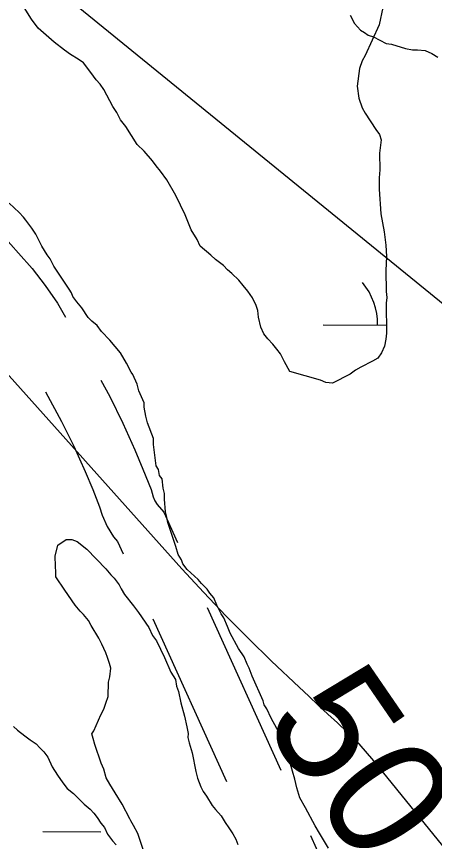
# Model space of a CAD drawing. Extents: x 3172231 to 3210228, y 940198 to 965780.
# Drawn here: x 3189024.8 to 3189256.2, y 949299.4 to 949756.6 of the extents above; entities that cross this region are included whole.
import ezdxf

# ---------------------------------------------------------------- set-up
doc = ezdxf.new("R2010")
doc.units = 0
for name, color, linetype in [('V-RIVR-RANG', 7, 'Continuous'), ('V-ROAD-CNTR', 7, 'Continuous'), ('V-SITE-VEGE', 7, 'Continuous'), ('V-TOPO-MINR', 7, 'Continuous'), ('V-WETL-SWMP', 7, 'Continuous')]:
    doc.layers.add(name, color=color, linetype=linetype)

msp = doc.modelspace()

# ---------------------------------------------------------------- linework, layer by layer
at = {"layer": 'V-ROAD-CNTR'}
for p, q in [((3189130.328, 949429.098), (3189171.207, 949338.906)), ((3189100.254, 949422.781), (3189141.128, 949332.599)), ((3189187.558, 949302.83), (3189228.437, 949212.639))]:
    msp.add_line(p, q, dxfattribs=at)
for points in [[(3188990.564, 949668.66), (3188993.929, 949664.539), (3189001.673, 949654.151), (3189009.394, 949644.45), (3189017.414, 949634.995), (3189025.944, 949625.558), (3189033.524, 949616.962), (3189040.795, 949607.582), (3189047.456, 949597.761), (3189052.033, 949590.001)], [(3189071.537, 949555.082), (3189076.445, 949545.959), (3189083.627, 949531.287), (3189090.331, 949516.512), (3189094.866, 949505.849), (3189099.31, 949494.551), (3189100.472, 949490.468), (3189101.481, 949488.2), (3189102.791, 949486.123), (3189106.407, 949481.875), (3189113.977, 949465.174)], [(3189040.925, 949548.661), (3189049.753, 949532.253), (3189056.489, 949518.491), (3189062.865, 949504.442), (3189067.098, 949494.487), (3189070.856, 949484.931), (3189072.2, 949480.212), (3189074.951, 949474.03), (3189078.557, 949468.309), (3189080.827, 949465.643), (3189083.904, 949458.853)]]:
    msp.add_lwpolyline(points, dxfattribs=at)
at = {"layer": 'V-SITE-VEGE'}
for p, q in [((3189209.466, 949757.288), (3189211.991, 949752.756)), ((3189211.991, 949752.756), (3189215.339, 949749.061)), ((3189215.339, 949749.061), (3189217.42, 949747.838)), ((3189217.42, 949747.838), (3189219.507, 949746.202)), ((3189219.507, 949746.202), (3189222.411, 949745.401)), ((3189222.411, 949745.401), (3189229.485, 949741.739)), ((3189229.485, 949741.739), (3189232.387, 949741.352)), ((3189232.387, 949741.352), (3189240.278, 949738.944)), ((3189240.278, 949738.944), (3189244.011, 949738.149)), ((3189244.011, 949738.149), (3189246.909, 949738.176)), ((3189246.909, 949738.176), (3189251.052, 949737.801)), ((3189251.052, 949737.801), (3189254.794, 949736.179)), ((3189254.794, 949736.179), (3189258.126, 949734.141)), ((3189026.231, 949647.92), (3189020.8, 949653.251)), ((3189028.74, 949645.461), (3189026.231, 949647.92)), ((3189029.998, 949643.816), (3189028.74, 949645.461)), ((3189033.352, 949639.292), (3189029.998, 949643.816)), ((3189035.453, 949635.999), (3189033.352, 949639.292)), ((3189038.826, 949629.407), (3189035.453, 949635.999)), ((3189041.769, 949624.465), (3189038.826, 949629.407)), ((3189043.447, 949622.411), (3189041.769, 949624.465)), ((3189045.556, 949618.29), (3189043.447, 949622.411)), ((3189053.955, 949605.531), (3189045.556, 949618.29)), ((3189055.217, 949603.475), (3189053.955, 949605.531)), ((3189056.064, 949601.412), (3189055.217, 949603.475)), ((3189058.162, 949598.531), (3189056.064, 949601.412)), ((3189061.09, 949595.248), (3189058.162, 949598.531)), ((3189064.453, 949589.897), (3189061.09, 949595.248)), ((3189066.542, 949587.847), (3189064.453, 949589.897)), ((3189069.465, 949585.389), (3189066.542, 949587.847)), ((3189071.977, 949582.1), (3189069.465, 949585.389)), ((3189076.579, 949577.174), (3189071.977, 949582.1)), ((3189082.443, 949570.191), (3189076.579, 949577.174)), ((3189085.808, 949564.424), (3189082.443, 949570.191)), ((3189088.339, 949559.48), (3189085.808, 949564.424)), ((3189089.179, 949558.243), (3189088.339, 949559.48)), ((3189091.714, 949552.885), (3189089.179, 949558.243)), ((3189092.574, 949549.168), (3189091.714, 949552.885)), ((3189095.536, 949542.569), (3189092.574, 949549.168)), ((3189095.558, 949540.085), (3189095.536, 949542.569)), ((3189096.431, 949535.127), (3189095.558, 949540.085)), ((3189097.295, 949531.408), (3189096.431, 949535.127)), ((3189100.688, 949522.745), (3189097.295, 949531.408)), ((3189100.719, 949519.431), (3189100.688, 949522.745)), ((3189102.147, 949507.663), (3189100.719, 949519.431)), ((3189103.418, 949505.654), (3189102.147, 949507.663)), ((3189104.076, 949502.336), (3189103.418, 949505.654)), ((3189105.499, 949500.469), (3189104.076, 949502.336)), ((3189106.111, 949495.318), (3189105.499, 949500.469)), ((3189106.775, 949492.367), (3189106.111, 949495.318)), ((3189106.697, 949489.067), (3189106.775, 949492.367)), ((3189107.267, 949482.082), (3189106.697, 949489.067)), ((3189107.948, 949479.866), (3189107.267, 949482.082)), ((3189108.596, 949476.181), (3189107.948, 949479.866)), ((3189113.052, 949462.869), (3189108.596, 949476.181)), ((3189047.766, 949463.668), (3189052.243, 949466.865)), ((3189052.243, 949466.865), (3189055.544, 949466.789)), ((3189055.544, 949466.789), (3189058.45, 949465.62)), ((3189058.45, 949465.62), (3189063.857, 949461.456)), ((3189046.152, 949457.471), (3189047.766, 949463.668)), ((3189063.857, 949461.456), (3189074.24, 949450.573)), ((3189114.416, 949458.433), (3189113.052, 949462.869)), ((3189046.39, 949451.962), (3189046.152, 949457.471)), ((3189116.181, 949455.458), (3189114.416, 949458.433)), ((3189046.678, 949448.652), (3189046.39, 949451.962)), ((3189116.863, 949453.24), (3189116.181, 949455.458)), ((3189119.36, 949450.245), (3189116.863, 949453.24)), ((3189046.619, 949446.086), (3189046.678, 949448.652)), ((3189074.24, 949450.573), (3189077.097, 949447.204)), ((3189125.465, 949444.597), (3189119.36, 949450.245)), ((3189051.579, 949438.631), (3189046.619, 949446.086)), ((3189077.097, 949447.204), (3189078.887, 949445.326)), ((3189078.887, 949445.326), (3189081.734, 949441.591)), ((3189127.247, 949442.357), (3189125.465, 949444.597)), ((3189057.256, 949430.427), (3189051.579, 949438.631)), ((3189081.734, 949441.591), (3189082.783, 949439.364)), ((3189082.783, 949439.364), (3189084.546, 949436.389)), ((3189130.479, 949439.344), (3189127.247, 949442.357)), ((3189131.894, 949437.112), (3189130.479, 949439.344)), ((3189084.546, 949436.389), (3189089.535, 949430.036)), ((3189134.034, 949434.492), (3189131.894, 949437.112)), ((3189135.771, 949430.417), (3189134.034, 949434.492)), ((3189060.113, 949427.056), (3189057.256, 949430.427)), ((3189089.535, 949430.036), (3189092.382, 949426.298)), ((3189136.819, 949428.191), (3189135.771, 949430.417)), ((3189061.903, 949425.18), (3189060.113, 949427.056)), ((3189064.758, 949421.811), (3189061.903, 949425.18)), ((3189092.382, 949426.298), (3189098.059, 949418.094)), ((3189138.226, 949425.588), (3189136.819, 949428.191)), ((3189139.643, 949423.353), (3189138.226, 949425.588)), ((3189066.165, 949419.21), (3189064.758, 949421.811)), ((3189141.73, 949418.534), (3189139.643, 949423.353)), ((3189070.403, 949412.14), (3189066.165, 949419.21)), ((3189098.059, 949418.094), (3189100.156, 949413.642)), ((3189143.111, 949414.834), (3189141.73, 949418.534)), ((3189072.16, 949408.796), (3189070.403, 949412.14)), ((3189100.156, 949413.642), (3189102.288, 949410.658)), ((3189147.678, 949406.287), (3189143.111, 949414.834)), ((3189074.247, 949403.977), (3189072.16, 949408.796)), ((3189102.288, 949410.658), (3189106.841, 949401.376)), ((3189150.875, 949401.81), (3189147.678, 949406.287)), ((3189075.287, 949401.384), (3189074.247, 949403.977)), ((3189152.615, 949397.733), (3189150.875, 949401.81)), ((3189076.309, 949398.058), (3189075.287, 949401.384)), ((3189076.983, 949395.476), (3189076.309, 949398.058)), ((3189106.841, 949401.376), (3189110.316, 949393.223)), ((3189153.662, 949395.509), (3189152.615, 949397.733)), ((3189076.504, 949390.716), (3189076.983, 949395.476)), ((3189110.316, 949393.223), (3189112.788, 949389.129)), ((3189155.392, 949391.064), (3189153.662, 949395.509)), ((3189075.701, 949387.802), (3189076.504, 949390.716)), ((3189112.788, 949389.129), (3189113.435, 949385.447)), ((3189161.307, 949377.351), (3189155.392, 949391.064)), ((3189075.51, 949379.733), (3189075.701, 949387.802)), ((3189113.435, 949385.447), (3189114.465, 949382.487)), ((3189074.324, 949376.092), (3189075.51, 949379.733)), ((3189114.465, 949382.487), (3189115.784, 949376.218)), ((3189073.147, 949372.819), (3189074.324, 949376.092)), ((3189115.784, 949376.218), (3189117.812, 949368.833)), ((3189161.989, 949375.133), (3189161.307, 949377.351)), ((3189163.404, 949372.899), (3189161.989, 949375.133)), ((3189067.73, 949360.838), (3189071.603, 949369.552)), ((3189071.603, 949369.552), (3189073.147, 949372.819)), ((3189165.85, 949367.705), (3189163.404, 949372.899)), ((3189117.812, 949368.833), (3189119.143, 949362.931)), ((3189169.022, 949362.126), (3189165.85, 949367.705)), ((3189066.585, 949359.03), (3189067.73, 949360.838)), ((3189119.143, 949362.931), (3189119.79, 949359.249)), ((3189170.777, 949358.784), (3189169.022, 949362.126)), ((3189067.259, 949356.445), (3189066.585, 949359.03)), ((3189068.283, 949353.119), (3189067.259, 949356.445)), ((3189119.79, 949359.249), (3189119.739, 949357.047)), ((3189119.739, 949357.047), (3189120.402, 949354.096)), ((3189173.896, 949351.006), (3189170.777, 949358.784)), ((3189071.707, 949342.766), (3189068.283, 949353.119)), ((3189120.402, 949354.096), (3189122.108, 949348.552)), ((3189122.108, 949348.552), (3189124.066, 949338.234)), ((3189174.926, 949348.046), (3189173.896, 949351.006)), ((3189177.638, 949338.443), (3189174.926, 949348.046)), ((3189073.096, 949339.432), (3189071.707, 949342.766)), ((3189074.451, 949334.632), (3189073.096, 949339.432)), ((3189124.066, 949338.234), (3189125.08, 949334.542)), ((3189179, 949334.007), (3189177.638, 949338.443)), ((3189076.573, 949331.279), (3189074.451, 949334.632)), ((3189125.08, 949334.542), (3189126.8, 949329.733)), ((3189179.987, 949329.217), (3189179, 949334.007)), ((3189079.395, 949326.444), (3189076.573, 949331.279)), ((3189126.8, 949329.733), (3189128.207, 949327.132)), ((3189181.693, 949323.673), (3189179.987, 949329.217)), ((3189083.282, 949320.116), (3189079.395, 949326.444)), ((3189128.207, 949327.132), (3189129.981, 949324.521)), ((3189129.981, 949324.521), (3189133.159, 949319.309)), ((3189087.493, 949311.944), (3189083.282, 949320.116)), ((3189133.159, 949319.309), (3189134.941, 949317.066)), ((3189184.863, 949318.094), (3189181.693, 949323.673)), ((3189134.941, 949317.066), (3189138.165, 949313.689)), ((3189190.131, 949308.065), (3189184.863, 949318.094)), ((3189088.2, 949310.828), (3189087.493, 949311.944)), ((3189089.607, 949308.227), (3189088.2, 949310.828)), ((3189138.165, 949313.689), (3189140.278, 949309.97)), ((3189092.07, 949303.764), (3189089.607, 949308.227)), ((3189140.278, 949309.97), (3189142.41, 949306.986)), ((3189142.41, 949306.986), (3189144.534, 949303.633)), ((3189192.605, 949303.971), (3189190.131, 949308.065)), ((3189096.177, 949291.194), (3189092.07, 949303.764)), ((3189144.534, 949303.633), (3189146.297, 949300.653)), ((3189197.546, 949295.783), (3189192.605, 949303.971)), ((3189146.297, 949300.653), (3189147.327, 949297.696))]:
    msp.add_line(p, q, dxfattribs=at)
at = {"layer": 'V-TOPO-MINR'}
for points in [[(3188350.65, 950314.427), (3188360.348, 950298.59), (3188371.754, 950283.624), (3189116.452, 949450.524), (3189128.481, 949437.392), (3189140.717, 949424.462), (3189153.265, 949411.833), (3189166.02, 949399.405), (3189181.307, 949384.869), (3189186.593, 949379.879), (3189191.902, 949374.915), (3189197.246, 949369.99), (3189202.615, 949365.09), (3189207.88, 949360.094), (3189212.983, 949354.946), (3189217.845, 949349.568), (3189222.546, 949344.038), (3189258.278, 949299.984), (3189261.644, 949295.826), (3189265.004, 949291.662), (3189268.356, 949287.492), (3189271.701, 949283.317), (3190177.18, 948464.824)], [(3188492.239, 950223.658), (3189310.522, 949557.144), (3189317.728, 949552.777), (3189324.779, 949548.173), (3189331.7, 949543.389), (3189338.426, 949538.333), (3189345.021, 949533.097), (3189423.87, 949467.895), (3189445.344, 949449.186), (3189466.133, 949429.782), (3189485.897, 949409.333), (3189504.976, 949388.189), (3189555.876, 949328.772), (3189599.459, 949277.045), (3189642.466, 949224.851), (3189684.61, 949171.958), (3189726.179, 949118.6), (3190220.44, 948473.312)]]:
    msp.add_lwpolyline(points, dxfattribs=at)
at = {"layer": 'V-WETL-SWMP'}
for p, q in [((3189194.688, 949585.839), (3189229.667, 949585.601)), ((3189039.458, 949304.956), (3189071.457, 949304.738))]:
    msp.add_line(p, q, dxfattribs=at)
for points in [[(3189227.603, 949761.554), (3189225.622, 949752.013), (3189217.914, 949734.964), (3189216.285, 949732.051), (3189214.668, 949727.895), (3189213.518, 949717.947), (3189214.408, 949711.33), (3189216.115, 949705.964), (3189217.798, 949703.081), (3189223.679, 949694.027), (3189225.776, 949691.148), (3189226.631, 949688.257), (3189225.873, 949680.797), (3189225.958, 949671.689), (3189225.587, 949667.131), (3189225.645, 949660.92), (3189226.6, 949647.266), (3189228.349, 949637.345), (3189229.247, 949629.9), (3189229.719, 949623.693), (3189229.378, 949615.823), (3189229.487, 949604.231), (3189229.931, 949600.922), (3189229.572, 949597.811), (3189229.703, 949581.046), (3189229.32, 949577.73), (3189228.527, 949573.996), (3189226.905, 949570.254), (3189224.862, 949567.336), (3189221.98, 949565.653), (3189215.386, 949562.279), (3189212.504, 949560.596), (3189209.625, 949558.499), (3189199.735, 949553.438), (3189196.005, 949553.817), (3189193.095, 949555.032), (3189176.074, 949559.842), (3189173.125, 949565.197), (3189171.013, 949569.732), (3189168.919, 949572.197), (3189166.822, 949575.076), (3189163.897, 949577.947), (3189161.8, 949580.825), (3189160.109, 949584.536), (3189158.817, 949589.907), (3189158.368, 949593.629), (3189157.513, 949596.519), (3189155.404, 949600.64), (3189152.885, 949604.343), (3189150.37, 949607.632), (3189147.859, 949610.507), (3189144.098, 949614.199), (3189141.594, 949616.245), (3189139.501, 949618.71), (3189134.916, 949621.98), (3189132.409, 949624.441), (3189126.566, 949629.355), (3189124.875, 949633.066), (3189121.513, 949638.417), (3189118.123, 949646.666), (3189113.054, 949657.385), (3189108.005, 949666.033), (3189104.646, 949670.97), (3189102.135, 949673.845), (3189100.038, 949676.724), (3189095.433, 949682.063), (3189091.673, 949685.755), (3189085.369, 949695.633), (3189082.436, 949699.332), (3189080.328, 949703.453), (3189078.227, 949706.746), (3189073.169, 949716.222), (3189071.072, 949719.101), (3189068.979, 949721.566), (3189066.042, 949725.679), (3189061.852, 949731.022), (3189058.934, 949733.065), (3189054.771, 949735.511), (3189051.435, 949737.964), (3189045.597, 949742.464), (3189042.675, 949744.921), (3189036.829, 949750.249), (3189033.056, 949755.183), (3189026.327, 949766.299)], [(3189023.247, 949363.226), (3189025.321, 949361.052), (3189029.497, 949357.919), (3189032.481, 949355.724), (3189035.768, 949353.522), (3189037.841, 949351.348), (3189039.915, 949349.175), (3189042.271, 949346.084), (3189044.577, 949340.87), (3189047.503, 949336.248), (3189050.437, 949331.929), (3189052.793, 949328.839), (3189056.369, 949326.023), (3189062.301, 949320.116), (3189065.574, 949317.308), (3189067.648, 949315.134), (3189069.411, 949312.664), (3189071.463, 949309.581), (3189073.53, 949307.104), (3189075.264, 949303.421), (3189077.909, 949299.716), (3189079.983, 949297.543)]]:
    msp.add_lwpolyline(points, dxfattribs=at)
msp.add_arc((3189189.449, 949586.349), 35.246, 358.83817, 40.38182, dxfattribs=at)

# ---------------------------------------------------------------- texts
at = {"layer": 'V-RIVR-RANG'}
msp.add_text('50.6', height=67, rotation=304.44833, dxfattribs=at).set_placement((3189160.397, 949366.061))

doc.saveas('drawing.dxf')
